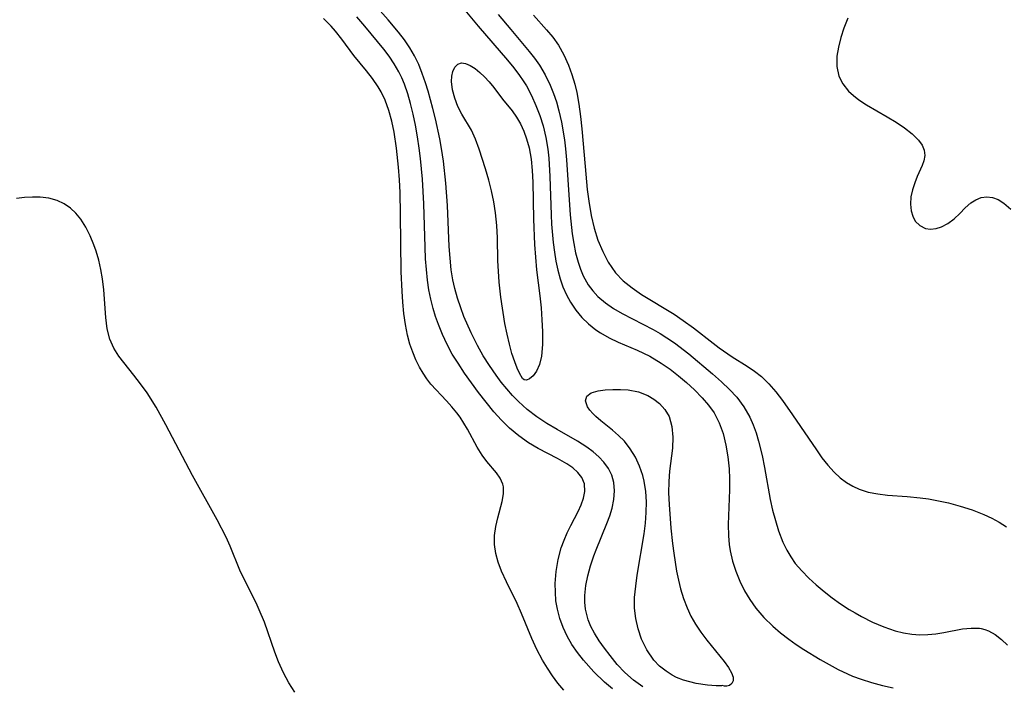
# Model space of a CAD drawing. Header units: metres. Extents: x 1073367 to 1082519, y 1569854 to 1574957.
# Tile 700 of 1056: x 1081642 to 1081791, y 1570112 to 1570213. Entities that reach past the tile are written whole.
import ezdxf

# ---------------------------------------------------------------- set-up
doc = ezdxf.new("R2010")
doc.units = ezdxf.units.M
doc.layers.add('CGG_CurvaNivelLidar_v1', color=253, linetype='Continuous', lineweight=30)

msp = doc.modelspace()

# ---------------------------------------------------------------- linework, layer by layer
at = {"layer": 'CGG_CurvaNivelLidar_v1'}
for p, q in [((1081697.9184, 1570212.9118, 78), (1081696.3008, 1570214.7187, 78)), ((1081708.5305, 1570215.5935, 78), (1081711.5444, 1570211.9772, 78)), ((1081688.6084, 1570212.6887, 79), (1081688.1407, 1570213.1221, 79)), ((1081694.4068, 1570211.9569, 78.5), (1081693.1885, 1570213.3533, 78.5)), ((1081714.6057, 1570213.7321, 78.5), (1081716.4822, 1570211.4439, 78.5)), ((1081719.9109, 1570213.6257, 79), (1081721.9128, 1570211.4028, 79)), ((1081767.4946, 1570213.1835, 79.5), (1081766.8917, 1570211.6696, 79.5)), ((1081689.3194, 1570211.9578, 79), (1081688.6084, 1570212.6887, 79)), ((1081689.9889, 1570211.1895, 79), (1081689.3194, 1570211.9578, 79)), ((1081697.2916, 1570208.466, 78.5), (1081694.4068, 1570211.9569, 78.5)), ((1081699.5005, 1570211.0325, 78), (1081697.9184, 1570212.9118, 78)), ((1081711.5444, 1570211.9772, 78), (1081716.0127, 1570206.8005, 78)), ((1081766.8917, 1570211.6696, 79.5), (1081766.4159, 1570210.2333, 79.5)), ((1081690.9321, 1570209.9896, 79), (1081689.9889, 1570211.1895, 79)), ((1081700.3849, 1570209.8833, 78), (1081699.5005, 1570211.0325, 78)), ((1081716.4822, 1570211.4439, 78.5), (1081719.2861, 1570208.1484, 78.5)), ((1081721.9128, 1570211.4028, 79), (1081722.8659, 1570210.2803, 79)), ((1081722.8659, 1570210.2803, 79), (1081723.7226, 1570209.0963, 79)), ((1081766.4159, 1570210.2333, 79.5), (1081766.0533, 1570208.8069, 79.5)), ((1081692.7601, 1570207.545, 79), (1081690.9321, 1570209.9896, 79)), ((1081701.2022, 1570208.6989, 78), (1081700.3849, 1570209.8833, 78)), ((1081701.9297, 1570207.4664, 78), (1081701.2022, 1570208.6989, 78)), ((1081723.7226, 1570209.0963, 79), (1081724.5387, 1570207.631, 79)), ((1081766.0533, 1570208.8069, 79.5), (1081765.8357, 1570207.4079, 79.5)), ((1081694.6591, 1570205.2087, 79), (1081692.7601, 1570207.545, 79)), ((1081698.0931, 1570207.4056, 78.5), (1081697.2916, 1570208.466, 78.5)), ((1081698.8662, 1570206.2662, 78.5), (1081698.0931, 1570207.4056, 78.5)), ((1081702.5584, 1570206.1577, 78), (1081701.9297, 1570207.4664, 78)), ((1081719.2861, 1570208.1484, 78.5), (1081720.0819, 1570207.1335, 78.5)), ((1081720.0819, 1570207.1335, 78.5), (1081720.8232, 1570206.086, 78.5)), ((1081724.5387, 1570207.631, 79), (1081725.2195, 1570206.0642, 79)), ((1081765.8357, 1570207.4079, 79.5), (1081765.8173, 1570205.861, 79.5)), ((1081699.5536, 1570205.0798, 78.5), (1081698.8662, 1570206.2662, 78.5)), ((1081703.098, 1570204.7987, 78), (1081702.5584, 1570206.1577, 78)), ((1081707.7124, 1570205.1138, 77.5), (1081708.0304, 1570205.7505, 77.5)), ((1081708.0304, 1570205.7505, 77.5), (1081708.4789, 1570206.1936, 77.5)), ((1081708.4789, 1570206.1936, 77.5), (1081709.0297, 1570206.3971, 77.5)), ((1081709.0297, 1570206.3971, 77.5), (1081709.6609, 1570206.3264, 77.5)), ((1081709.6609, 1570206.3264, 77.5), (1081710.3525, 1570206.0233, 77.5)), ((1081710.3525, 1570206.0233, 77.5), (1081711.0887, 1570205.5417, 77.5)), ((1081716.0127, 1570206.8005, 78), (1081716.9474, 1570205.6604, 78)), ((1081716.9474, 1570205.6604, 78), (1081717.8297, 1570204.4917, 78)), ((1081720.8232, 1570206.086, 78.5), (1081721.7105, 1570204.6039, 78.5)), ((1081725.2195, 1570206.0642, 79), (1081725.734, 1570204.6439, 79)), ((1081765.8173, 1570205.861, 79.5), (1081766.1175, 1570204.4141, 79.5)), ((1081695.5774, 1570204.0257, 79), (1081694.6591, 1570205.2087, 79)), ((1081700.0072, 1570204.1401, 78.5), (1081699.5536, 1570205.0798, 78.5)), ((1081700.408, 1570203.1711, 78.5), (1081700.0072, 1570204.1401, 78.5)), ((1081703.5753, 1570203.4017, 78), (1081703.098, 1570204.7987, 78)), ((1081707.5252, 1570203.6154, 77.5), (1081707.5589, 1570204.4109, 77.5)), ((1081707.5589, 1570204.4109, 77.5), (1081707.7124, 1570205.1138, 77.5)), ((1081711.0887, 1570205.5417, 77.5), (1081711.806, 1570204.9662, 77.5)), ((1081711.806, 1570204.9662, 77.5), (1081712.5277, 1570204.2933, 77.5)), ((1081712.5277, 1570204.2933, 77.5), (1081713.2312, 1570203.5378, 77.5)), ((1081717.8297, 1570204.4917, 78), (1081718.3864, 1570203.6754, 78)), ((1081721.7105, 1570204.6039, 78.5), (1081722.4684, 1570203.0476, 78.5)), ((1081725.734, 1570204.6439, 79), (1081726.1754, 1570203.1758, 79)), ((1081766.1175, 1570204.4141, 79.5), (1081766.718, 1570203.2202, 79.5)), ((1081696.4136, 1570202.789, 79), (1081695.5774, 1570204.0257, 79)), ((1081696.8556, 1570202.0137, 79), (1081696.4136, 1570202.789, 79)), ((1081700.9058, 1570201.7479, 78.5), (1081700.408, 1570203.1711, 78.5)), ((1081703.9697, 1570202.1202, 78), (1081703.5753, 1570203.4017, 78)), ((1081707.6788, 1570202.3121, 77.5), (1081707.5252, 1570203.6154, 77.5)), ((1081713.2312, 1570203.5378, 77.5), (1081713.9115, 1570202.7022, 77.5)), ((1081713.9115, 1570202.7022, 77.5), (1081715.2552, 1570200.9414, 77.5)), ((1081718.3864, 1570203.6754, 78), (1081718.8509, 1570202.9203, 78)), ((1081718.8509, 1570202.9203, 78), (1081719.6332, 1570201.4543, 78)), ((1081722.4684, 1570203.0476, 78.5), (1081722.9719, 1570201.7879, 78.5)), ((1081726.1754, 1570203.1758, 79), (1081726.4735, 1570201.9443, 79)), ((1081766.718, 1570203.2202, 79.5), (1081767.5886, 1570202.1447, 79.5)), ((1081697.4632, 1570200.7506, 79), (1081696.8556, 1570202.0137, 79)), ((1081701.3304, 1570200.2855, 78.5), (1081700.9058, 1570201.7479, 78.5)), ((1081704.6936, 1570199.5107, 78), (1081703.9697, 1570202.1202, 78)), ((1081708.0067, 1570201.0707, 77.5), (1081707.6788, 1570202.3121, 77.5)), ((1081719.6332, 1570201.4543, 78), (1081720.3034, 1570199.9666, 78)), ((1081722.9719, 1570201.7879, 78.5), (1081723.4042, 1570200.4949, 78.5)), ((1081726.4735, 1570201.9443, 79), (1081726.8046, 1570200.1416, 79)), ((1081767.5886, 1570202.1447, 79.5), (1081768.3397, 1570201.4526, 79.5)), ((1081768.3397, 1570201.4526, 79.5), (1081769.1756, 1570200.813, 79.5)), ((1081698.0342, 1570199.2023, 79), (1081697.4632, 1570200.7506, 79)), ((1081701.7262, 1570198.6465, 78.5), (1081701.3304, 1570200.2855, 78.5)), ((1081708.4826, 1570199.8301, 77.5), (1081708.0067, 1570201.0707, 77.5)), ((1081709.0822, 1570198.6369, 77.5), (1081708.4826, 1570199.8301, 77.5)), ((1081715.2552, 1570200.9414, 77.5), (1081716.6792, 1570199.1662, 77.5)), ((1081720.3034, 1570199.9666, 78), (1081720.8828, 1570198.4351, 78)), ((1081723.4042, 1570200.4949, 78.5), (1081723.77, 1570199.1739, 78.5)), ((1081726.8046, 1570200.1416, 79), (1081727.0518, 1570198.301, 79)), ((1081769.1756, 1570200.813, 79.5), (1081770.3084, 1570200.0715, 79.5)), ((1081770.3084, 1570200.0715, 79.5), (1081773.4609, 1570198.266, 79.5)), ((1081698.4835, 1570197.5832, 79), (1081698.0342, 1570199.2023, 79)), ((1081702.0691, 1570196.9808, 78.5), (1081701.7262, 1570198.6465, 78.5)), ((1081705.0906, 1570197.9577, 78), (1081704.6936, 1570199.5107, 78)), ((1081710.5475, 1570196.2113, 77.5), (1081709.0822, 1570198.6369, 77.5)), ((1081716.6792, 1570199.1662, 77.5), (1081717.3521, 1570198.2213, 77.5)), ((1081717.3521, 1570198.2213, 77.5), (1081717.9489, 1570197.1997, 77.5)), ((1081720.8828, 1570198.4351, 78), (1081721.3668, 1570196.8645, 78)), ((1081723.77, 1570199.1739, 78.5), (1081724.1568, 1570197.4174, 78.5)), ((1081727.0518, 1570198.301, 79), (1081727.245, 1570196.4344, 79)), ((1081773.4609, 1570198.266, 79.5), (1081774.8195, 1570197.4338, 79.5)), ((1081698.8389, 1570195.911, 79), (1081698.4835, 1570197.5832, 79)), ((1081702.3823, 1570195.2474, 78.5), (1081702.0691, 1570196.9808, 78.5)), ((1081705.7652, 1570194.932, 78), (1081705.0906, 1570197.9577, 78)), ((1081717.9489, 1570197.1997, 77.5), (1081718.4636, 1570196.1034, 77.5)), ((1081721.3668, 1570196.8645, 78), (1081721.7754, 1570195.129, 78)), ((1081724.1568, 1570197.4174, 78.5), (1081724.5953, 1570194.748, 78.5)), ((1081774.8195, 1570197.4338, 79.5), (1081776.0844, 1570196.564, 79.5)), ((1081699.2188, 1570193.4914, 79), (1081698.8389, 1570195.911, 79)), ((1081702.6495, 1570193.497, 78.5), (1081702.3823, 1570195.2474, 78.5)), ((1081711.1729, 1570194.8471, 77.5), (1081710.5475, 1570196.2113, 77.5)), ((1081718.4636, 1570196.1034, 77.5), (1081718.8922, 1570194.944, 77.5)), ((1081721.7754, 1570195.129, 78), (1081722.0723, 1570193.3602, 78)), ((1081727.245, 1570196.4344, 79), (1081727.7209, 1570190.7594, 79)), ((1081776.0844, 1570196.564, 79.5), (1081777.2124, 1570195.6699, 79.5)), ((1081777.2124, 1570195.6699, 79.5), (1081778.1825, 1570194.7135, 79.5)), ((1081706.0306, 1570193.4607, 78), (1081705.7652, 1570194.932, 78)), ((1081711.7256, 1570193.3529, 77.5), (1081711.1729, 1570194.8471, 77.5)), ((1081718.8922, 1570194.944, 77.5), (1081719.2748, 1570193.5364, 77.5)), ((1081724.5953, 1570194.748, 78.5), (1081724.7598, 1570193.3961, 78.5)), ((1081778.1825, 1570194.7135, 79.5), (1081778.7137, 1570193.9681, 79.5)), ((1081778.7137, 1570193.9681, 79.5), (1081779.0377, 1570193.1996, 79.5)), ((1081699.5112, 1570190.6492, 79), (1081699.2188, 1570193.4914, 79)), ((1081702.8399, 1570191.9388, 78.5), (1081702.6495, 1570193.497, 78.5)), ((1081706.311, 1570191.5323, 78), (1081706.0306, 1570193.4607, 78)), ((1081712.6695, 1570190.3946, 77.5), (1081711.7256, 1570193.3529, 77.5)), ((1081719.2748, 1570193.5364, 77.5), (1081719.571, 1570191.8602, 77.5)), ((1081722.0723, 1570193.3602, 78), (1081722.2291, 1570191.9952, 78)), ((1081724.7598, 1570193.3961, 78.5), (1081724.916, 1570191.7226, 78.5)), ((1081779.1284, 1570192.393, 79.5), (1081779.0064, 1570191.6017, 79.5)), ((1081779.0377, 1570193.1996, 79.5), (1081779.1284, 1570192.393, 79.5)), ((1081703.1167, 1570188.7967, 78.5), (1081702.8399, 1570191.9388, 78.5)), ((1081706.6624, 1570188.2022, 78), (1081706.311, 1570191.5323, 78)), ((1081719.571, 1570191.8602, 77.5), (1081719.7451, 1570190.1363, 77.5)), ((1081722.2291, 1570191.9952, 78), (1081722.4094, 1570189.234, 78)), ((1081724.916, 1570191.7226, 78.5), (1081725.465, 1570183.4457, 78.5)), ((1081727.7209, 1570190.7594, 79), (1081728.0668, 1570187.2433, 79)), ((1081778.745, 1570190.8852, 79.5), (1081777.994, 1570189.2353, 79.5)), ((1081779.0064, 1570191.6017, 79.5), (1081778.745, 1570190.8852, 79.5)), ((1081699.6409, 1570188.7334, 79), (1081699.5112, 1570190.6492, 79)), ((1081713.1528, 1570188.6685, 77.5), (1081712.6695, 1570190.3946, 77.5)), ((1081719.7451, 1570190.1363, 77.5), (1081719.8356, 1570188.3749, 77.5)), ((1081722.4094, 1570189.234, 78), (1081722.5917, 1570183.4266, 78)), ((1081777.994, 1570189.2353, 79.5), (1081777.6035, 1570188.247, 79.5)), ((1081699.7331, 1570186.8052, 79), (1081699.6409, 1570188.7334, 79)), ((1081703.3197, 1570185.0874, 78.5), (1081703.1167, 1570188.7967, 78.5)), ((1081706.8977, 1570184.8548, 78), (1081706.6624, 1570188.2022, 78)), ((1081713.5606, 1570187.0396, 77.5), (1081713.1528, 1570188.6685, 77.5)), ((1081719.8356, 1570188.3749, 77.5), (1081719.941, 1570182.7492, 77.5)), ((1081777.6035, 1570188.247, 79.5), (1081777.2723, 1570187.2078, 79.5)), ((1081699.8244, 1570183.5204, 79), (1081699.7331, 1570186.8052, 79)), ((1081713.913, 1570185.3842, 77.5), (1081713.5606, 1570187.0396, 77.5)), ((1081728.0668, 1570187.2433, 79), (1081728.2916, 1570185.5055, 79)), ((1081777.2723, 1570187.2078, 79.5), (1081777.0449, 1570186.1451, 79.5)), ((1081642.9139, 1570186.0315, 79.5), (1081641.6826, 1570185.8841, 79.5)), ((1081644.1234, 1570186.0941, 79.5), (1081642.9139, 1570186.0315, 79.5)), ((1081645.2996, 1570186.0722, 79.5), (1081644.1234, 1570186.0941, 79.5)), ((1081646.615, 1570185.9274, 79.5), (1081645.2996, 1570186.0722, 79.5)), ((1081647.8516, 1570185.6053, 79.5), (1081646.615, 1570185.9274, 79.5)), ((1081648.9134, 1570185.105, 79.5), (1081647.8516, 1570185.6053, 79.5)), ((1081649.8854, 1570184.424, 79.5), (1081648.9134, 1570185.105, 79.5)), ((1081703.5218, 1570178.5217, 78.5), (1081703.3197, 1570185.0874, 78.5)), ((1081707.1857, 1570178.6206, 78), (1081706.8977, 1570184.8548, 78)), ((1081714.1858, 1570183.7061, 77.5), (1081713.913, 1570185.3842, 77.5)), ((1081728.2916, 1570185.5055, 79), (1081728.6589, 1570183.3411, 79)), ((1081777.0449, 1570186.1451, 79.5), (1081776.9635, 1570185.0635, 79.5)), ((1081776.9635, 1570185.0635, 79.5), (1081777.0598, 1570184.0311, 79.5)), ((1081785.2624, 1570184.4855, 79.5), (1081786.1124, 1570185.2426, 79.5)), ((1081786.1124, 1570185.2426, 79.5), (1081786.8627, 1570185.7163, 79.5)), ((1081786.8627, 1570185.7163, 79.5), (1081787.6685, 1570186.0321, 79.5)), ((1081787.6685, 1570186.0321, 79.5), (1081788.5096, 1570186.154, 79.5)), ((1081788.5096, 1570186.154, 79.5), (1081789.3868, 1570186.0471, 79.5)), ((1081789.3868, 1570186.0471, 79.5), (1081790.2567, 1570185.7241, 79.5)), ((1081790.2567, 1570185.7241, 79.5), (1081791.0952, 1570185.2094, 79.5)), ((1081791.0952, 1570185.2094, 79.5), (1081792.1442, 1570184.2701, 79.5)), ((1081650.6917, 1570183.661, 79.5), (1081649.8854, 1570184.424, 79.5)), ((1081651.4153, 1570182.7841, 79.5), (1081650.6917, 1570183.661, 79.5)), ((1081699.9153, 1570174.7802, 79), (1081699.8244, 1570183.5204, 79)), ((1081714.3736, 1570181.8282, 77.5), (1081714.1858, 1570183.7061, 77.5)), ((1081722.5917, 1570183.4266, 78), (1081722.6658, 1570182.0273, 78)), ((1081725.465, 1570183.4457, 78.5), (1081725.775, 1570180.5606, 78.5)), ((1081728.6589, 1570183.3411, 79), (1081729.1109, 1570181.4149, 79)), ((1081777.0598, 1570184.0311, 79.5), (1081777.306, 1570183.2025, 79.5)), ((1081777.306, 1570183.2025, 79.5), (1081777.7008, 1570182.4827, 79.5)), ((1081783.5706, 1570182.8411, 79.5), (1081784.4315, 1570183.6416, 79.5)), ((1081784.4315, 1570183.6416, 79.5), (1081785.2624, 1570184.4855, 79.5)), ((1081652.1873, 1570181.5832, 79.5), (1081651.4153, 1570182.7841, 79.5)), ((1081714.4697, 1570179.9337, 77.5), (1081714.3736, 1570181.8282, 77.5)), ((1081719.941, 1570182.7492, 77.5), (1081720.0914, 1570178.9267, 77.5)), ((1081722.6658, 1570182.0273, 78), (1081722.8971, 1570179.2533, 78)), ((1081777.7008, 1570182.4827, 79.5), (1081778.3852, 1570181.7896, 79.5)), ((1081778.3852, 1570181.7896, 79.5), (1081779.2383, 1570181.3672, 79.5)), ((1081781.6688, 1570181.5944, 79.5), (1081782.6461, 1570182.1327, 79.5)), ((1081782.6461, 1570182.1327, 79.5), (1081783.5706, 1570182.8411, 79.5)), ((1081652.8519, 1570180.2718, 79.5), (1081652.1873, 1570181.5832, 79.5)), ((1081653.4236, 1570178.8796, 79.5), (1081652.8519, 1570180.2718, 79.5)), ((1081725.775, 1570180.5606, 78.5), (1081726.0064, 1570179.0907, 78.5)), ((1081729.1109, 1570181.4149, 79), (1081729.6859, 1570179.6098, 79)), ((1081779.2383, 1570181.3672, 79.5), (1081780.0185, 1570181.2529, 79.5)), ((1081780.0185, 1570181.2529, 79.5), (1081780.8406, 1570181.3334, 79.5)), ((1081780.8406, 1570181.3334, 79.5), (1081781.6688, 1570181.5944, 79.5)), ((1081653.7544, 1570177.9279, 79.5), (1081653.4236, 1570178.8796, 79.5)), ((1081714.542, 1570176.4589, 77.5), (1081714.4697, 1570179.9337, 77.5)), ((1081720.0914, 1570178.9267, 77.5), (1081720.2173, 1570177.0213, 77.5)), ((1081722.8971, 1570179.2533, 78), (1081723.0813, 1570177.7761, 78)), ((1081726.0064, 1570179.0907, 78.5), (1081726.2995, 1570177.6551, 78.5)), ((1081729.6859, 1570179.6098, 79), (1081730.3961, 1570177.8872, 79)), ((1081654.1552, 1570176.5625, 79.5), (1081653.7544, 1570177.9279, 79.5)), ((1081703.6032, 1570176.7937, 78.5), (1081703.5218, 1570178.5217, 78.5)), ((1081707.3094, 1570176.8572, 78), (1081707.1857, 1570178.6206, 78)), ((1081723.0813, 1570177.7761, 78), (1081723.3055, 1570176.4087, 78)), ((1081726.2995, 1570177.6551, 78.5), (1081726.6679, 1570176.2644, 78.5)), ((1081730.3961, 1570177.8872, 79), (1081731.246, 1570176.2689, 79)), ((1081654.4801, 1570175.1706, 79.5), (1081654.1552, 1570176.5625, 79.5)), ((1081703.7211, 1570175.1555, 78.5), (1081703.6032, 1570176.7937, 78.5)), ((1081707.4946, 1570175.1096, 78), (1081707.3094, 1570176.8572, 78)), ((1081714.6115, 1570174.9165, 77.5), (1081714.542, 1570176.4589, 77.5)), ((1081720.2173, 1570177.0213, 77.5), (1081720.3905, 1570175.1272, 77.5)), ((1081723.3055, 1570176.4087, 78), (1081723.5906, 1570175.0681, 78)), ((1081726.6679, 1570176.2644, 78.5), (1081727.0246, 1570175.2051, 78.5)), ((1081731.246, 1570176.2689, 79), (1081731.7735, 1570175.4441, 79)), ((1081654.7225, 1570173.7627, 79.5), (1081654.4801, 1570175.1706, 79.5)), ((1081700.0369, 1570171.9015, 79), (1081699.9153, 1570174.7802, 79)), ((1081703.8964, 1570173.53, 78.5), (1081703.7211, 1570175.1555, 78.5)), ((1081707.7283, 1570173.607, 78), (1081707.4946, 1570175.1096, 78)), ((1081714.7387, 1570173.2608, 77.5), (1081714.6115, 1570174.9165, 77.5)), ((1081720.3905, 1570175.1272, 77.5), (1081720.8786, 1570171.1624, 77.5)), ((1081723.5906, 1570175.0681, 78), (1081723.95, 1570173.7619, 78)), ((1081727.0246, 1570175.2051, 78.5), (1081727.4522, 1570174.1902, 78.5)), ((1081731.7735, 1570175.4441, 79), (1081732.3586, 1570174.6671, 79)), ((1081732.3586, 1570174.6671, 79), (1081733.5201, 1570173.4502, 79)), ((1081654.9053, 1570172.0664, 79.5), (1081654.7225, 1570173.7627, 79.5)), ((1081704.116, 1570172.0917, 78.5), (1081703.8964, 1570173.53, 78.5)), ((1081708.0054, 1570172.3029, 78), (1081707.7283, 1570173.607, 78)), ((1081715.0011, 1570170.9813, 77.5), (1081714.7387, 1570173.2608, 77.5)), ((1081723.95, 1570173.7619, 78), (1081724.3876, 1570172.5231, 78)), ((1081727.4522, 1570174.1902, 78.5), (1081728.2113, 1570172.8331, 78.5)), ((1081728.2113, 1570172.8331, 78.5), (1081728.8986, 1570171.9058, 78.5)), ((1081733.5201, 1570173.4502, 79), (1081734.8366, 1570172.3625, 79)), ((1081655.2098, 1570167.8947, 79.5), (1081654.9053, 1570172.0664, 79.5)), ((1081700.1528, 1570170.1933, 79), (1081700.0369, 1570171.9015, 79)), ((1081704.399, 1570170.6698, 78.5), (1081704.116, 1570172.0917, 78.5)), ((1081708.4176, 1570170.8055, 78), (1081708.0054, 1570172.3029, 78)), ((1081724.3876, 1570172.5231, 78), (1081724.9129, 1570171.3332, 78)), ((1081724.9129, 1570171.3332, 78), (1081725.5294, 1570170.2013, 78)), ((1081728.8986, 1570171.9058, 78.5), (1081729.6849, 1570171.0585, 78.5)), ((1081734.8366, 1570172.3625, 79), (1081736.2635, 1570171.3713, 79)), ((1081736.2635, 1570171.3713, 79), (1081741.1919, 1570168.381, 79)), ((1081700.3131, 1570168.5079, 79), (1081700.1528, 1570170.1933, 79)), ((1081704.7488, 1570169.2681, 78.5), (1081704.399, 1570170.6698, 78.5)), ((1081708.9132, 1570169.3333, 78), (1081708.4176, 1570170.8055, 78)), ((1081715.6139, 1570166.994, 77.5), (1081715.0011, 1570170.9813, 77.5)), ((1081720.8786, 1570171.1624, 77.5), (1081721.0637, 1570169.3744, 77.5)), ((1081725.5294, 1570170.2013, 78), (1081726.3327, 1570169.0139, 78)), ((1081729.6849, 1570171.0585, 78.5), (1081730.7983, 1570170.1117, 78.5)), ((1081730.7983, 1570170.1117, 78.5), (1081732.0243, 1570169.2688, 78.5)), ((1081700.5391, 1570166.854, 79), (1081700.3131, 1570168.5079, 79)), ((1081705.1194, 1570168.039, 78.5), (1081704.7488, 1570169.2681, 78.5)), ((1081709.4057, 1570168.0613, 78), (1081708.9132, 1570169.3333, 78)), ((1081721.0637, 1570169.3744, 77.5), (1081721.2099, 1570167.5637, 77.5)), ((1081726.3327, 1570169.0139, 78), (1081727.246, 1570167.9168, 78)), ((1081732.0243, 1570169.2688, 78.5), (1081733.3323, 1570168.5034, 78.5)), ((1081733.3323, 1570168.5034, 78.5), (1081738.039, 1570166.0785, 78.5)), ((1081741.1919, 1570168.381, 79), (1081742.5941, 1570167.4511, 79)), ((1081655.4239, 1570166.2061, 79.5), (1081655.2098, 1570167.8947, 79.5)), ((1081700.8565, 1570165.2429, 79), (1081700.5391, 1570166.854, 79)), ((1081705.5401, 1570166.8288, 78.5), (1081705.1194, 1570168.039, 78.5)), ((1081706.149, 1570165.2998, 78.5), (1081705.5401, 1570166.8288, 78.5)), ((1081710.5052, 1570165.5621, 78), (1081709.4057, 1570168.0613, 78)), ((1081715.9224, 1570165.3847, 77.5), (1081715.6139, 1570166.994, 77.5)), ((1081721.2099, 1570167.5637, 77.5), (1081721.3039, 1570165.7906, 77.5)), ((1081727.246, 1570167.9168, 78), (1081728.2616, 1570166.9182, 78)), ((1081728.2616, 1570166.9182, 78), (1081729.3766, 1570166.0308, 78)), ((1081742.5941, 1570167.4511, 79), (1081744.1197, 1570166.3253, 79)), ((1081655.8179, 1570164.6181, 79.5), (1081655.4239, 1570166.2061, 79.5)), ((1081711.453, 1570163.6387, 78), (1081710.5052, 1570165.5621, 78)), ((1081716.2783, 1570163.845, 77.5), (1081715.9224, 1570165.3847, 77.5)), ((1081721.3039, 1570165.7906, 77.5), (1081721.3153, 1570163.8125, 77.5)), ((1081729.3766, 1570166.0308, 78), (1081730.0693, 1570165.5722, 78)), ((1081730.0693, 1570165.5722, 78), (1081731.383, 1570164.8402, 78)), ((1081738.039, 1570166.0785, 78.5), (1081739.0958, 1570165.4798, 78.5)), ((1081739.0958, 1570165.4798, 78.5), (1081740.1283, 1570164.8386, 78.5)), ((1081744.1197, 1570166.3253, 79), (1081747.0938, 1570163.9961, 79)), ((1081656.4118, 1570163.2772, 79.5), (1081655.8179, 1570164.6181, 79.5)), ((1081701.2305, 1570163.8748, 79), (1081700.8565, 1570165.2429, 79)), ((1081701.6565, 1570162.6531, 79), (1081701.2305, 1570163.8748, 79)), ((1081706.8404, 1570163.812, 78.5), (1081706.149, 1570165.2998, 78.5)), ((1081716.6701, 1570162.4368, 77.5), (1081716.2783, 1570163.845, 77.5)), ((1081731.383, 1570164.8402, 78), (1081732.7597, 1570164.1883, 78)), ((1081732.7597, 1570164.1883, 78), (1081735.5915, 1570162.9561, 78)), ((1081740.1283, 1570164.8386, 78.5), (1081741.2586, 1570164.0575, 78.5)), ((1081741.2586, 1570164.0575, 78.5), (1081743.4412, 1570162.3745, 78.5)), ((1081747.0938, 1570163.9961, 79), (1081748.0046, 1570163.3184, 79)), ((1081657.1987, 1570162.0322, 79.5), (1081656.4118, 1570163.2772, 79.5)), ((1081702.1492, 1570161.4795, 79), (1081701.6565, 1570162.6531, 79)), ((1081707.6301, 1570162.3679, 78.5), (1081706.8404, 1570163.812, 78.5)), ((1081708.5078, 1570160.9734, 78.5), (1081707.6301, 1570162.3679, 78.5)), ((1081712.3167, 1570162.1065, 78), (1081711.453, 1570163.6387, 78)), ((1081717.0848, 1570161.1951, 77.5), (1081716.6701, 1570162.4368, 77.5)), ((1081721.3153, 1570163.8125, 77.5), (1081721.1438, 1570162.0391, 77.5)), ((1081735.5915, 1570162.9561, 78), (1081737.507, 1570162.0338, 78)), ((1081743.4412, 1570162.3745, 78.5), (1081747.0009, 1570159.3897, 78.5)), ((1081748.0046, 1570163.3184, 79), (1081749.9865, 1570161.9675, 79)), ((1081659.476, 1570159.1883, 79.5), (1081657.1987, 1570162.0322, 79.5)), ((1081702.6997, 1570160.3598, 79), (1081702.1492, 1570161.4795, 79)), ((1081709.5124, 1570159.4843, 78.5), (1081708.5078, 1570160.9734, 78.5)), ((1081713.2565, 1570160.617, 78), (1081712.3167, 1570162.1065, 78)), ((1081717.4691, 1570160.2291, 77.5), (1081717.0848, 1570161.1951, 77.5)), ((1081721.1438, 1570162.0391, 77.5), (1081720.8372, 1570160.8055, 77.5)), ((1081737.507, 1570162.0338, 78), (1081739.2675, 1570160.995, 78)), ((1081739.2675, 1570160.995, 78), (1081740.5843, 1570160.0787, 78)), ((1081749.9865, 1570161.9675, 79), (1081752.2692, 1570160.5261, 79)), ((1081703.2098, 1570159.4598, 79), (1081702.6997, 1570160.3598, 79)), ((1081703.7752, 1570158.6151, 79), (1081703.2098, 1570159.4598, 79)), ((1081711.6293, 1570156.5549, 78.5), (1081709.5124, 1570159.4843, 78.5)), ((1081714.2622, 1570159.1714, 78), (1081713.2565, 1570160.617, 78)), ((1081717.8295, 1570159.4515, 77.5), (1081717.4691, 1570160.2291, 77.5)), ((1081718.2593, 1570158.6915, 77.5), (1081717.8295, 1570159.4515, 77.5)), ((1081720.4032, 1570159.798, 77.5), (1081719.8817, 1570159.0556, 77.5)), ((1081720.8372, 1570160.8055, 77.5), (1081720.4032, 1570159.798, 77.5)), ((1081740.5843, 1570160.0787, 78), (1081741.8539, 1570159.0948, 78)), ((1081747.0009, 1570159.3897, 78.5), (1081748.3966, 1570158.1502, 78.5)), ((1081752.2692, 1570160.5261, 79), (1081753.3753, 1570159.7842, 79)), ((1081753.3753, 1570159.7842, 79), (1081754.4194, 1570158.9735, 79)), ((1081660.4755, 1570157.8827, 79.5), (1081659.476, 1570159.1883, 79.5)), ((1081661.4506, 1570156.5081, 79.5), (1081660.4755, 1570157.8827, 79.5)), ((1081704.4077, 1570157.8304, 79), (1081703.7752, 1570158.6151, 79)), ((1081715.0599, 1570158.115, 78), (1081714.2622, 1570159.1714, 78)), ((1081715.8924, 1570157.0903, 78), (1081715.0599, 1570158.115, 78)), ((1081718.5, 1570158.4573, 77.5), (1081718.2593, 1570158.6915, 77.5)), ((1081718.8469, 1570158.4031, 77.5), (1081718.5, 1570158.4573, 77.5)), ((1081719.3333, 1570158.5984, 77.5), (1081718.8469, 1570158.4031, 77.5)), ((1081719.8817, 1570159.0556, 77.5), (1081719.3333, 1570158.5984, 77.5)), ((1081741.8539, 1570159.0948, 78), (1081743.0787, 1570158.0605, 78)), ((1081743.0787, 1570158.0605, 78), (1081744.3109, 1570156.9323, 78)), ((1081748.3966, 1570158.1502, 78.5), (1081749.5794, 1570157.0239, 78.5)), ((1081754.4194, 1570158.9735, 79), (1081755.5597, 1570157.8717, 79)), ((1081662.8086, 1570154.3571, 79.5), (1081661.4506, 1570156.5081, 79.5)), ((1081706.7718, 1570155.3117, 79), (1081704.4077, 1570157.8304, 79)), ((1081712.7688, 1570155.081, 78.5), (1081711.6293, 1570156.5549, 78.5)), ((1081716.7618, 1570156.1032, 78), (1081715.8924, 1570157.0903, 78)), ((1081727.9741, 1570156.005, 77.5), (1081728.6512, 1570156.4978, 77.5)), ((1081728.6512, 1570156.4978, 77.5), (1081729.7101, 1570156.7991, 77.5)), ((1081729.7101, 1570156.7991, 77.5), (1081730.7599, 1570156.9468, 77.5)), ((1081730.7599, 1570156.9468, 77.5), (1081731.9246, 1570157.0216, 77.5)), ((1081731.9246, 1570157.0216, 77.5), (1081733.0867, 1570157.0225, 77.5)), ((1081733.0867, 1570157.0225, 77.5), (1081734.2742, 1570156.9341, 77.5)), ((1081734.2742, 1570156.9341, 77.5), (1081735.7969, 1570156.6436, 77.5)), ((1081735.7969, 1570156.6436, 77.5), (1081737.2302, 1570156.1135, 77.5)), ((1081744.3109, 1570156.9323, 78), (1081745.4666, 1570155.7527, 78)), ((1081749.5794, 1570157.0239, 78.5), (1081750.6727, 1570155.8366, 78.5)), ((1081755.5597, 1570157.8717, 79), (1081756.6099, 1570156.6479, 79)), ((1081756.6099, 1570156.6479, 79), (1081757.6027, 1570155.3402, 79)), ((1081707.5919, 1570154.3899, 79), (1081706.7718, 1570155.3117, 79)), ((1081713.9404, 1570153.6499, 78.5), (1081712.7688, 1570155.081, 78.5)), ((1081717.6424, 1570155.1895, 78), (1081716.7618, 1570156.1032, 78)), ((1081718.958, 1570153.9879, 78), (1081717.6424, 1570155.1895, 78)), ((1081727.7881, 1570155.2687, 77.5), (1081727.9741, 1570156.005, 77.5)), ((1081728.0761, 1570154.3906, 77.5), (1081727.7881, 1570155.2687, 77.5)), ((1081737.2302, 1570156.1135, 77.5), (1081738.1606, 1570155.5636, 77.5)), ((1081738.1606, 1570155.5636, 77.5), (1081738.9922, 1570154.8875, 77.5)), ((1081745.4666, 1570155.7527, 78), (1081746.4124, 1570154.6389, 78)), ((1081750.6727, 1570155.8366, 78.5), (1081751.7534, 1570154.382, 78.5)), ((1081757.6027, 1570155.3402, 79), (1081759.1379, 1570153.1587, 79)), ((1081664.2968, 1570151.6804, 79.5), (1081662.8086, 1570154.3571, 79.5)), ((1081708.3351, 1570153.4601, 79), (1081707.5919, 1570154.3899, 79)), ((1081708.8147, 1570152.7983, 79), (1081708.3351, 1570153.4601, 79)), ((1081715.0778, 1570152.3646, 78.5), (1081713.9404, 1570153.6499, 78.5)), ((1081720.4407, 1570152.8584, 78), (1081718.958, 1570153.9879, 78)), ((1081728.4327, 1570153.8746, 77.5), (1081728.0761, 1570154.3906, 77.5)), ((1081728.9042, 1570153.3541, 77.5), (1081728.4327, 1570153.8746, 77.5)), ((1081738.9922, 1570154.8875, 77.5), (1081739.8177, 1570153.9616, 77.5)), ((1081739.8177, 1570153.9616, 77.5), (1081740.442, 1570152.8987, 77.5)), ((1081746.4124, 1570154.6389, 78), (1081747.2441, 1570153.4598, 78)), ((1081747.2441, 1570153.4598, 78), (1081747.4637, 1570153.0961, 78)), ((1081751.7534, 1570154.382, 78.5), (1081752.6533, 1570152.8069, 78.5)), ((1081709.4061, 1570151.9019, 79), (1081708.8147, 1570152.7983, 79)), ((1081716.2812, 1570151.1665, 78.5), (1081715.0778, 1570152.3646, 78.5)), ((1081721.9491, 1570151.866, 78), (1081720.4407, 1570152.8584, 78)), ((1081729.3826, 1570152.9017, 77.5), (1081728.9042, 1570153.3541, 77.5)), ((1081730.1365, 1570152.255, 77.5), (1081729.3826, 1570152.9017, 77.5)), ((1081731.8821, 1570150.847, 77.5), (1081730.1365, 1570152.255, 77.5)), ((1081740.442, 1570152.8987, 77.5), (1081740.8835, 1570151.4253, 77.5)), ((1081747.4637, 1570153.0961, 78), (1081748.0269, 1570151.9827, 78)), ((1081748.0269, 1570151.9827, 78), (1081748.6258, 1570150.3368, 78)), ((1081752.6533, 1570152.8069, 78.5), (1081753.1682, 1570151.6414, 78.5)), ((1081759.1379, 1570153.1587, 79), (1081762.7254, 1570147.865, 79)), ((1081668.3266, 1570144.016, 79.5), (1081664.2968, 1570151.6804, 79.5)), ((1081709.95, 1570150.9913, 79), (1081709.4061, 1570151.9019, 79)), ((1081711.4033, 1570148.3019, 79), (1081709.95, 1570150.9913, 79)), ((1081717.6957, 1570149.9938, 78.5), (1081716.2812, 1570151.1665, 78.5)), ((1081723.4955, 1570150.9387, 78), (1081721.9491, 1570151.866, 78)), ((1081726.5624, 1570149.1787, 78), (1081723.4955, 1570150.9387, 78)), ((1081732.8033, 1570150.0519, 77.5), (1081731.8821, 1570150.847, 77.5)), ((1081740.8835, 1570151.4253, 77.5), (1081741.0228, 1570149.8132, 77.5)), ((1081753.1682, 1570151.6414, 78.5), (1081753.6044, 1570150.4309, 78.5)), ((1081753.6044, 1570150.4309, 78.5), (1081753.9791, 1570149.1849, 78.5)), ((1081719.1949, 1570148.9552, 78.5), (1081717.6957, 1570149.9938, 78.5)), ((1081720.6231, 1570148.1041, 78.5), (1081719.1949, 1570148.9552, 78.5)), ((1081728.0013, 1570148.2729, 78), (1081726.5624, 1570149.1787, 78)), ((1081733.676, 1570149.1747, 77.5), (1081732.8033, 1570150.0519, 77.5)), ((1081734.5726, 1570148.033, 77.5), (1081733.676, 1570149.1747, 77.5)), ((1081741.0228, 1570149.8132, 77.5), (1081740.9374, 1570148.1475, 77.5)), ((1081748.6258, 1570150.3368, 78), (1081749.0523, 1570148.6052, 78)), ((1081753.9791, 1570149.1849, 78.5), (1081754.5134, 1570147.0046, 78.5)), ((1081712.157, 1570147.0759, 79), (1081711.4033, 1570148.3019, 79)), ((1081723.5573, 1570146.5479, 78.5), (1081720.6231, 1570148.1041, 78.5)), ((1081728.9584, 1570147.5748, 78), (1081728.0013, 1570148.2729, 78)), ((1081729.8293, 1570146.8247, 78), (1081728.9584, 1570147.5748, 78)), ((1081735.3436, 1570146.7688, 77.5), (1081734.5726, 1570148.033, 77.5)), ((1081740.9374, 1570148.1475, 77.5), (1081740.5214, 1570144.6308, 77.5)), ((1081749.0523, 1570148.6052, 78), (1081749.3418, 1570146.813, 78)), ((1081762.7254, 1570147.865, 79), (1081763.577, 1570146.6778, 79)), ((1081712.8758, 1570146.129, 79), (1081712.157, 1570147.0759, 79)), ((1081714.3067, 1570144.4194, 79), (1081712.8758, 1570146.129, 79)), ((1081724.9472, 1570145.7608, 78.5), (1081723.5573, 1570146.5479, 78.5)), ((1081730.5919, 1570146.0128, 78), (1081729.8293, 1570146.8247, 78)), ((1081731.2676, 1570145.0588, 78), (1081730.5919, 1570146.0128, 78)), ((1081735.9831, 1570145.4083, 77.5), (1081735.3436, 1570146.7688, 77.5)), ((1081749.3418, 1570146.813, 78), (1081749.5183, 1570144.9801, 78)), ((1081754.5134, 1570147.0046, 78.5), (1081754.873, 1570145.2309, 78.5)), ((1081763.577, 1570146.6778, 79), (1081764.4607, 1570145.5459, 79)), ((1081725.8548, 1570145.1409, 78.5), (1081724.9472, 1570145.7608, 78.5)), ((1081726.6237, 1570144.4635, 78.5), (1081725.8548, 1570145.1409, 78.5)), ((1081731.7739, 1570144.0319, 78), (1081731.2676, 1570145.0588, 78)), ((1081736.4777, 1570143.9713, 77.5), (1081735.9831, 1570145.4083, 77.5)), ((1081740.5214, 1570144.6308, 77.5), (1081740.4054, 1570143.0898, 77.5)), ((1081749.5183, 1570144.9801, 78), (1081749.5875, 1570143.5038, 78)), ((1081754.873, 1570145.2309, 78.5), (1081755.756, 1570140.3775, 78.5)), ((1081764.4607, 1570145.5459, 79), (1081765.4029, 1570144.4978, 79)), ((1081765.4029, 1570144.4978, 79), (1081766.3173, 1570143.654, 79)), ((1081672.056, 1570137.2947, 79.5), (1081668.3266, 1570144.016, 79.5)), ((1081714.8847, 1570143.5805, 79), (1081714.3067, 1570144.4194, 79)), ((1081715.2737, 1570142.7022, 79), (1081714.8847, 1570143.5805, 79)), ((1081727.2377, 1570143.6695, 78.5), (1081726.6237, 1570144.4635, 78.5)), ((1081727.6261, 1570142.7106, 78.5), (1081727.2377, 1570143.6695, 78.5)), ((1081732.0912, 1570142.9424, 78), (1081731.7739, 1570144.0319, 78)), ((1081736.683, 1570143.14, 77.5), (1081736.4777, 1570143.9713, 77.5)), ((1081736.9197, 1570141.601, 77.5), (1081736.683, 1570143.14, 77.5)), ((1081740.4054, 1570143.0898, 77.5), (1081740.3802, 1570141.3526, 77.5)), ((1081749.5875, 1570143.5038, 78), (1081749.5936, 1570141.8297, 78)), ((1081766.3173, 1570143.654, 79), (1081767.3027, 1570142.9177, 79)), ((1081715.366, 1570142.2833, 79), (1081715.2737, 1570142.7022, 79)), ((1081715.3802, 1570141.2199, 79), (1081715.366, 1570142.2833, 79)), ((1081727.5113, 1570140.5791, 78.5), (1081727.6961, 1570141.5575, 78.5)), ((1081727.6961, 1570141.5575, 78.5), (1081727.6261, 1570142.7106, 78.5)), ((1081732.205, 1570141.6814, 78), (1081732.0912, 1570142.9424, 78)), ((1081732.1044, 1570140.3739, 78), (1081732.205, 1570141.6814, 78)), ((1081737.0137, 1570140.02, 77.5), (1081736.9197, 1570141.601, 77.5)), ((1081749.5936, 1570141.8297, 78), (1081749.4021, 1570136.5866, 78)), ((1081767.3027, 1570142.9177, 79), (1081768.2261, 1570142.3728, 79)), ((1081768.2261, 1570142.3728, 79), (1081769.2015, 1570141.9282, 79)), ((1081769.2015, 1570141.9282, 79), (1081770.5842, 1570141.4901, 79)), ((1081770.5842, 1570141.4901, 79), (1081772.0318, 1570141.2032, 79)), ((1081714.5214, 1570137.5916, 79), (1081715.1837, 1570140.0766, 79)), ((1081715.1837, 1570140.0766, 79), (1081715.3802, 1570141.2199, 79)), ((1081727.157, 1570139.5736, 78.5), (1081727.5113, 1570140.5791, 78.5)), ((1081731.827, 1570139.0377, 78), (1081732.1044, 1570140.3739, 78)), ((1081736.9916, 1570138.4125, 77.5), (1081737.0137, 1570140.02, 77.5)), ((1081740.3802, 1570141.3526, 77.5), (1081740.4419, 1570139.5903, 77.5)), ((1081755.756, 1570140.3775, 78.5), (1081756.1096, 1570138.7636, 78.5)), ((1081772.0318, 1570141.2032, 79), (1081773.4755, 1570141.0327, 79)), ((1081773.4755, 1570141.0327, 79), (1081776.4488, 1570140.8178, 79)), ((1081776.4488, 1570140.8178, 79), (1081778.4382, 1570140.6293, 79)), ((1081778.4382, 1570140.6293, 79), (1081779.6918, 1570140.4563, 79)), ((1081779.6918, 1570140.4563, 79), (1081780.9426, 1570140.2367, 79)), ((1081780.9426, 1570140.2367, 79), (1081782.713, 1570139.8457, 79)), ((1081725.56, 1570136.4243, 78.5), (1081726.6817, 1570138.5572, 78.5)), ((1081726.6817, 1570138.5572, 78.5), (1081727.157, 1570139.5736, 78.5)), ((1081731.4733, 1570137.8792, 78), (1081731.827, 1570139.0377, 78)), ((1081740.4419, 1570139.5903, 77.5), (1081740.7188, 1570136.0211, 77.5)), ((1081756.1096, 1570138.7636, 78.5), (1081756.5214, 1570137.1759, 78.5)), ((1081782.713, 1570139.8457, 79), (1081784.4649, 1570139.3776, 79)), ((1081784.4649, 1570139.3776, 79), (1081786.2992, 1570138.8018, 79)), ((1081786.2992, 1570138.8018, 79), (1081788.0835, 1570138.1132, 79)), ((1081673.4162, 1570134.6554, 79.5), (1081672.056, 1570137.2947, 79.5)), ((1081714.2245, 1570136.2817, 79), (1081714.5214, 1570137.5916, 79)), ((1081731.0432, 1570136.7107, 78), (1081731.4733, 1570137.8792, 78)), ((1081736.873, 1570136.7915, 77.5), (1081736.9916, 1570138.4125, 77.5)), ((1081756.5214, 1570137.1759, 78.5), (1081757.0003, 1570135.625, 78.5)), ((1081788.0835, 1570138.1132, 79), (1081789.2558, 1570137.5588, 79)), ((1081789.2558, 1570137.5588, 79), (1081790.39, 1570136.9324, 79)), ((1081714.0362, 1570134.9336, 79), (1081714.2245, 1570136.2817, 79)), ((1081725.0326, 1570135.3379, 78.5), (1081725.56, 1570136.4243, 78.5)), ((1081729.4258, 1570132.7541, 78), (1081731.0432, 1570136.7107, 78)), ((1081736.672, 1570135.169, 77.5), (1081736.873, 1570136.7915, 77.5)), ((1081740.7188, 1570136.0211, 77.5), (1081740.9561, 1570133.6922, 77.5)), ((1081749.4021, 1570136.5866, 78), (1081749.4259, 1570134.864, 78)), ((1081757.0003, 1570135.625, 78.5), (1081757.6565, 1570133.9118, 78.5)), ((1081790.39, 1570136.9324, 79), (1081791.4821, 1570136.235, 79)), ((1081674.0229, 1570133.3284, 79.5), (1081673.4162, 1570134.6554, 79.5)), ((1081714.0198, 1570133.5623, 79), (1081714.0362, 1570134.9336, 79)), ((1081724.1207, 1570133.0313, 78.5), (1081724.5462, 1570134.2054, 78.5)), ((1081724.5462, 1570134.2054, 78.5), (1081725.0326, 1570135.3379, 78.5)), ((1081735.6294, 1570128.9313, 77.5), (1081736.672, 1570135.169, 77.5)), ((1081749.4259, 1570134.864, 78), (1081749.53, 1570133.5814, 78)), ((1081675.5083, 1570129.6821, 79.5), (1081674.0229, 1570133.3284, 79.5)), ((1081714.2161, 1570132.218, 79), (1081714.0198, 1570133.5623, 79)), ((1081723.6483, 1570131.284, 78.5), (1081724.1207, 1570133.0313, 78.5)), ((1081729.0715, 1570131.8286, 78), (1081729.4258, 1570132.7541, 78)), ((1081740.9561, 1570133.6922, 77.5), (1081741.1373, 1570132.2683, 77.5)), ((1081749.53, 1570133.5814, 78), (1081749.6786, 1570132.6026, 78)), ((1081749.6786, 1570132.6026, 78), (1081750.0405, 1570131.0375, 78)), ((1081757.6565, 1570133.9118, 78.5), (1081758.2521, 1570132.6964, 78.5)), ((1081758.2521, 1570132.6964, 78.5), (1081758.8591, 1570131.6754, 78.5)), ((1081714.5918, 1570130.8683, 79), (1081714.2161, 1570132.218, 79)), ((1081723.3478, 1570129.4858, 78.5), (1081723.6483, 1570131.284, 78.5)), ((1081728.5611, 1570130.3385, 78), (1081729.0715, 1570131.8286, 78)), ((1081741.1373, 1570132.2683, 77.5), (1081741.5789, 1570129.5008, 77.5)), ((1081758.8591, 1570131.6754, 78.5), (1081759.5431, 1570130.7056, 78.5)), ((1081676.2916, 1570128.0265, 79.5), (1081675.5083, 1570129.6821, 79.5)), ((1081715.1044, 1570129.5164, 79), (1081714.5918, 1570130.8683, 79)), ((1081728.141, 1570128.8393, 78), (1081728.5611, 1570130.3385, 78)), ((1081750.0405, 1570131.0375, 78), (1081750.5336, 1570129.5051, 78)), ((1081759.5431, 1570130.7056, 78.5), (1081760.5102, 1570129.5607, 78.5)), ((1081715.8367, 1570127.9115, 79), (1081715.1044, 1570129.5164, 79)), ((1081723.2237, 1570127.6654, 78.5), (1081723.3478, 1570129.4858, 78.5)), ((1081727.8387, 1570127.3401, 78), (1081728.141, 1570128.8393, 78)), ((1081735.3975, 1570127.2372, 77.5), (1081735.6294, 1570128.9313, 77.5)), ((1081741.5789, 1570129.5008, 77.5), (1081741.8474, 1570128.1655, 77.5)), ((1081741.8474, 1570128.1655, 77.5), (1081742.1684, 1570126.8524, 77.5)), ((1081750.5336, 1570129.5051, 78), (1081751.144, 1570128.0108, 78)), ((1081760.5102, 1570129.5607, 78.5), (1081761.5716, 1570128.4846, 78.5)), ((1081761.5716, 1570128.4846, 78.5), (1081762.7019, 1570127.4584, 78.5)), ((1081677.9603, 1570124.7276, 79.5), (1081676.2916, 1570128.0265, 79.5)), ((1081717.4371, 1570124.6295, 79), (1081715.8367, 1570127.9115, 79)), ((1081723.2332, 1570126.3537, 78.5), (1081723.2237, 1570127.6654, 78.5)), ((1081727.6886, 1570125.85, 78), (1081727.8387, 1570127.3401, 78)), ((1081735.2161, 1570125.5393, 77.5), (1081735.3975, 1570127.2372, 77.5)), ((1081742.1684, 1570126.8524, 77.5), (1081742.6151, 1570125.3948, 77.5)), ((1081751.144, 1570128.0108, 78), (1081751.8657, 1570126.5629, 78)), ((1081762.7019, 1570127.4584, 78.5), (1081763.8901, 1570126.463, 78.5)), ((1081723.3321, 1570125.0486, 78.5), (1081723.2332, 1570126.3537, 78.5)), ((1081727.6951, 1570124.8158, 78), (1081727.6886, 1570125.85, 78)), ((1081735.1889, 1570123.9071, 77.5), (1081735.2161, 1570125.5393, 77.5)), ((1081742.6151, 1570125.3948, 77.5), (1081743.1551, 1570123.9855, 77.5)), ((1081751.8657, 1570126.5629, 78), (1081752.6657, 1570125.2223, 78)), ((1081752.6657, 1570125.2223, 78), (1081753.5694, 1570123.9452, 78)), ((1081763.8901, 1570126.463, 78.5), (1081765.1199, 1570125.5065, 78.5)), ((1081765.1199, 1570125.5065, 78.5), (1081766.3875, 1570124.5956, 78.5)), ((1081678.4403, 1570123.6933, 79.5), (1081677.9603, 1570124.7276, 79.5)), ((1081679.2035, 1570121.8292, 79.5), (1081678.4403, 1570123.6933, 79.5)), ((1081718.0948, 1570123.1441, 79), (1081717.4371, 1570124.6295, 79)), ((1081723.5348, 1570123.7591, 78.5), (1081723.3321, 1570125.0486, 78.5)), ((1081723.8959, 1570122.3593, 78.5), (1081723.5348, 1570123.7591, 78.5)), ((1081727.804, 1570123.7975, 78), (1081727.6951, 1570124.8158, 78)), ((1081728.2131, 1570122.1813, 78), (1081727.804, 1570123.7975, 78)), ((1081735.3961, 1570122.3443, 77.5), (1081735.1889, 1570123.9071, 77.5)), ((1081743.1551, 1570123.9855, 77.5), (1081743.7572, 1570122.7064, 77.5)), ((1081753.5694, 1570123.9452, 78), (1081754.7873, 1570122.5135, 78)), ((1081766.3875, 1570124.5956, 78.5), (1081767.6919, 1570123.7406, 78.5)), ((1081767.6919, 1570123.7406, 78.5), (1081768.5862, 1570123.2044, 78.5)), ((1081719.6894, 1570119.364, 79), (1081718.0948, 1570123.1441, 79)), ((1081724.392, 1570120.9965, 78.5), (1081723.8959, 1570122.3593, 78.5)), ((1081728.6285, 1570121.1528, 78), (1081728.2131, 1570122.1813, 78)), ((1081735.753, 1570120.8028, 77.5), (1081735.3961, 1570122.3443, 77.5)), ((1081743.7572, 1570122.7064, 77.5), (1081744.4485, 1570121.4862, 77.5)), ((1081754.7873, 1570122.5135, 78), (1081756.135, 1570121.1856, 78)), ((1081768.5862, 1570123.2044, 78.5), (1081769.534, 1570122.6766, 78.5)), ((1081769.534, 1570122.6766, 78.5), (1081771.2175, 1570121.8346, 78.5)), ((1081680.7847, 1570117.2773, 79.5), (1081679.2035, 1570121.8292, 79.5)), ((1081725.014, 1570119.6789, 78.5), (1081724.392, 1570120.9965, 78.5)), ((1081729.139, 1570120.1556, 78), (1081728.6285, 1570121.1528, 78)), ((1081736.2813, 1570119.2244, 77.5), (1081735.753, 1570120.8028, 77.5)), ((1081744.4485, 1570121.4862, 77.5), (1081745.2542, 1570120.2747, 77.5)), ((1081756.135, 1570121.1856, 78), (1081757.3096, 1570120.184, 78)), ((1081771.2175, 1570121.8346, 78.5), (1081772.927, 1570121.1075, 78.5)), ((1081772.927, 1570121.1075, 78.5), (1081774.6546, 1570120.5204, 78.5)), ((1081782.0147, 1570120.2495, 78.5), (1081784.8313, 1570120.7803, 78.5)), ((1081784.8313, 1570120.7803, 78.5), (1081786.16, 1570120.9263, 78.5)), ((1081786.16, 1570120.9263, 78.5), (1081787.4216, 1570120.8811, 78.5)), ((1081787.4216, 1570120.8811, 78.5), (1081787.6421, 1570120.8452, 78.5)), ((1081787.6421, 1570120.8452, 78.5), (1081788.2354, 1570120.6925, 78.5)), ((1081788.2354, 1570120.6925, 78.5), (1081788.7633, 1570120.4856, 78.5)), ((1081720.454, 1570117.6838, 79), (1081719.6894, 1570119.364, 79)), ((1081725.7493, 1570118.422, 78.5), (1081725.014, 1570119.6789, 78.5)), ((1081729.8556, 1570118.9893, 78), (1081729.139, 1570120.1556, 78)), ((1081737.0741, 1570117.6032, 77.5), (1081736.2813, 1570119.2244, 77.5)), ((1081745.2542, 1570120.2747, 77.5), (1081746.1527, 1570119.0922, 77.5)), ((1081757.3096, 1570120.184, 78), (1081758.5436, 1570119.2413, 78)), ((1081758.5436, 1570119.2413, 78), (1081759.6666, 1570118.4549, 78)), ((1081774.6546, 1570120.5204, 78.5), (1081775.9026, 1570120.2044, 78.5)), ((1081775.9026, 1570120.2044, 78.5), (1081777.1514, 1570119.991, 78.5)), ((1081777.1514, 1570119.991, 78.5), (1081778.3955, 1570119.8956, 78.5)), ((1081778.3955, 1570119.8956, 78.5), (1081779.6192, 1570119.9266, 78.5)), ((1081779.6192, 1570119.9266, 78.5), (1081780.8275, 1570120.0558, 78.5)), ((1081780.8275, 1570120.0558, 78.5), (1081782.0147, 1570120.2495, 78.5)), ((1081788.7633, 1570120.4856, 78.5), (1081789.7617, 1570119.9232, 78.5)), ((1081789.7617, 1570119.9232, 78.5), (1081790.7207, 1570119.193, 78.5)), ((1081790.7207, 1570119.193, 78.5), (1081791.6484, 1570118.3353, 78.5)), ((1081721.299, 1570116.0532, 79), (1081720.454, 1570117.6838, 79)), ((1081726.5817, 1570117.2131, 78.5), (1081725.7493, 1570118.422, 78.5)), ((1081730.6531, 1570117.8551, 78), (1081729.8556, 1570118.9893, 78)), ((1081731.5041, 1570116.7453, 78), (1081730.6531, 1570117.8551, 78)), ((1081746.1527, 1570119.0922, 77.5), (1081748.7665, 1570115.8693, 77.5)), ((1081759.6666, 1570118.4549, 78), (1081760.8166, 1570117.6993, 78)), ((1081760.8166, 1570117.6993, 78), (1081763.3154, 1570116.1675, 78)), ((1081681.3486, 1570115.7867, 79.5), (1081680.7847, 1570117.2773, 79.5)), ((1081727.4921, 1570116.0482, 78.5), (1081726.5817, 1570117.2131, 78.5)), ((1081732.5923, 1570115.4257, 78), (1081731.5041, 1570116.7453, 78)), ((1081738.1574, 1570116.0609, 77.5), (1081737.0741, 1570117.6032, 77.5)), ((1081763.3154, 1570116.1675, 78), (1081764.6622, 1570115.3994, 78)), ((1081682.0923, 1570114.1231, 79.5), (1081681.3486, 1570115.7867, 79.5)), ((1081722.0278, 1570114.8445, 79), (1081721.299, 1570116.0532, 79)), ((1081722.8154, 1570113.6799, 79), (1081722.0278, 1570114.8445, 79)), ((1081729.0583, 1570114.291, 78.5), (1081727.4921, 1570116.0482, 78.5)), ((1081733.7625, 1570114.1779, 78), (1081732.5923, 1570115.4257, 78)), ((1081739.0164, 1570115.1647, 77.5), (1081738.1574, 1570116.0609, 77.5)), ((1081739.9915, 1570114.3776, 77.5), (1081739.0164, 1570115.1647, 77.5)), ((1081748.7665, 1570115.8693, 77.5), (1081749.4096, 1570114.9636, 77.5)), ((1081749.4096, 1570114.9636, 77.5), (1081749.8763, 1570114.1671, 77.5)), ((1081764.6622, 1570115.3994, 78), (1081766.0292, 1570114.6748, 78)), ((1081766.0292, 1570114.6748, 78), (1081767.4211, 1570114.0088, 78)), ((1081682.9142, 1570112.629, 79.5), (1081682.0923, 1570114.1231, 79.5)), ((1081723.6297, 1570112.5885, 79), (1081722.8154, 1570113.6799, 79)), ((1081730.6768, 1570112.7201, 78.5), (1081729.0583, 1570114.291, 78.5)), ((1081735.0491, 1570113.0455, 78), (1081733.7625, 1570114.1779, 78)), ((1081740.8898, 1570113.8162, 77.5), (1081739.9915, 1570114.3776, 77.5)), ((1081741.5843, 1570113.4664, 77.5), (1081740.8898, 1570113.8162, 77.5)), ((1081742.6406, 1570113.044, 77.5), (1081741.5843, 1570113.4664, 77.5)), ((1081749.8763, 1570114.1671, 77.5), (1081750.1335, 1570113.4855, 77.5)), ((1081750.1335, 1570113.4855, 77.5), (1081750.1541, 1570112.9302, 77.5)), ((1081767.4211, 1570114.0088, 78), (1081768.2165, 1570113.6668, 78)), ((1081768.2165, 1570113.6668, 78), (1081769.4901, 1570113.1807, 78)), ((1081769.4901, 1570113.1807, 78), (1081771.0903, 1570112.6629, 78)), ((1081683.8203, 1570111.2, 79.5), (1081682.9142, 1570112.629, 79.5)), ((1081724.4961, 1570111.55, 79), (1081723.6297, 1570112.5885, 79)), ((1081731.859, 1570111.7174, 78.5), (1081730.6768, 1570112.7201, 78.5)), ((1081736.4538, 1570112.0531, 78), (1081735.0491, 1570113.0455, 78)), ((1081744.525, 1570112.5353, 77.5), (1081742.6406, 1570113.044, 77.5)), ((1081746.2336, 1570112.2759, 77.5), (1081744.525, 1570112.5353, 77.5)), ((1081747.5773, 1570112.1868, 77.5), (1081746.2336, 1570112.2759, 77.5)), ((1081748.3681, 1570112.1949, 77.5), (1081747.5773, 1570112.1868, 77.5)), ((1081748.5, 1570112.2201, 77.5), (1081748.3681, 1570112.1949, 77.5)), ((1081748.8178, 1570112.1297, 77.5), (1081748.5, 1570112.2201, 77.5)), ((1081749.1725, 1570112.1229, 77.5), (1081748.8178, 1570112.1297, 77.5)), ((1081749.5933, 1570112.2449, 77.5), (1081749.1725, 1570112.1229, 77.5)), ((1081749.9488, 1570112.5155, 77.5), (1081749.5933, 1570112.2449, 77.5)), ((1081750.1541, 1570112.9302, 77.5), (1081749.9488, 1570112.5155, 77.5)), ((1081771.0903, 1570112.6629, 78), (1081772.7134, 1570112.2258, 78)), ((1081772.7134, 1570112.2258, 78), (1081774.3516, 1570111.8635, 78))]:
    msp.add_line(p, q, dxfattribs=at)

doc.saveas('drawing.dxf')
